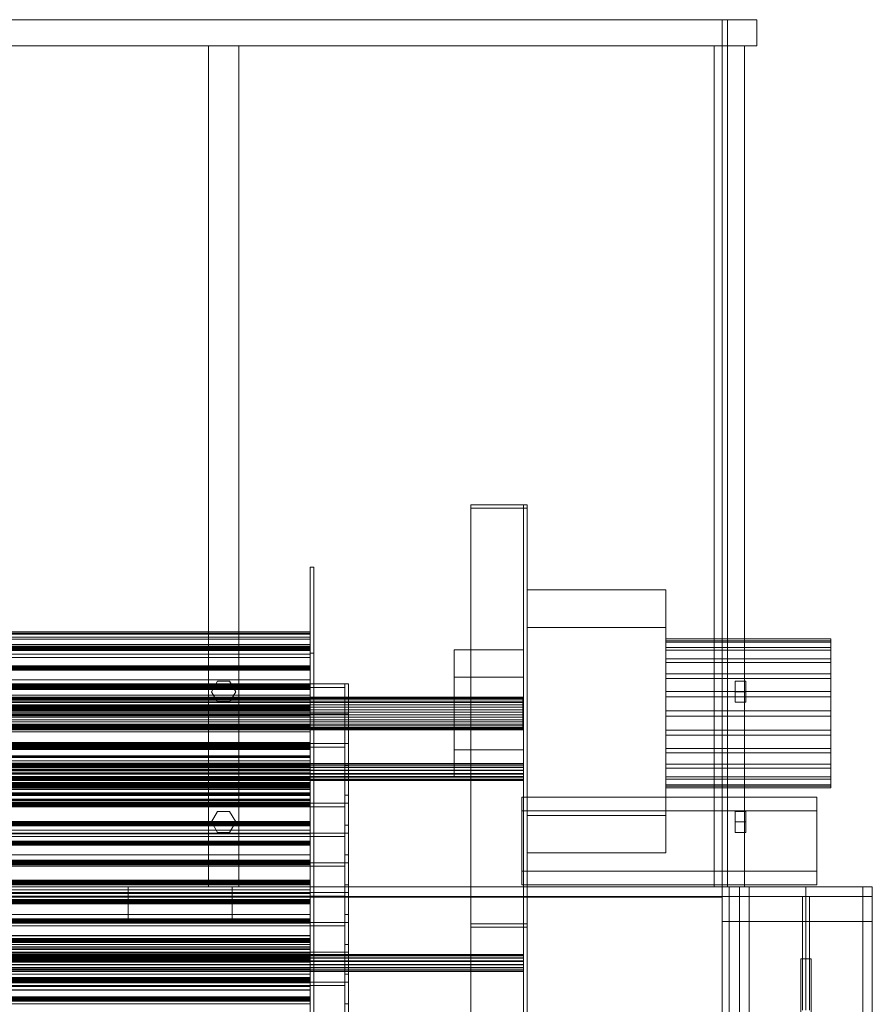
# Model space of a CAD drawing. Header units: millimetres. Extents: x -4738 to 65662, y -68080 to 6847.
# Tile 432 of 656: x 915 to 1898, y -32835 to -31700. Entities that reach past the tile are written whole.
import ezdxf

# ---------------------------------------------------------------- set-up
doc = ezdxf.new("R2010")
doc.units = ezdxf.units.MM
for name, color, linetype, lineweight in [('frontal_C03', 7, 'Continuous', 0), ('frontal_C03-dry', 7, 'Continuous', 0), ('frontal_tolva', 7, 'Continuous', 0)]:
    doc.layers.add(name, color=color, linetype=linetype, lineweight=lineweight)

msp = doc.modelspace()

# ---------------------------------------------------------------- linework, layer by layer
at = {"layer": 'frontal_C03'}
for p, q in [((1435, -34954.179), (1435, -32259.264)), ((1435, -32259.264), (1500, -32259.264)), ((1435, -32263.162), (1435, -32259.264)), ((1500, -32263.162), (1435, -32263.162)), ((1435, -32263.162), (1435, -34958.077)), ((1496, -34954.179), (1496, -32259.264)), ((1496, -32259.264), (1500, -32259.264)), ((1496, -32746.492), (1496, -32259.264)), ((1500, -32259.264), (1500, -34954.179)), ((1500, -32259.264), (1500, -32746.492)), ((1500, -32259.264), (1500, -32263.162)), ((1500, -34958.077), (1500, -32263.162)), ((1250, -34946.422), (1250, -32331.232)), ((1250, -32331.232), (1254, -32331.232)), ((1250, -32430.626), (1250, -32331.232)), ((1254, -32331.232), (1254, -34946.422)), ((1254, -32331.232), (1254, -32430.626)), ((1500, -32400.727), (1500, -32357.608)), ((1500, -32357.608), (1660, -32357.608)), ((1500, -32617.788), (1500, -32357.608)), ((1660, -32357.608), (1660, -32400.727)), ((1660, -32357.608), (1660, -32617.788)), ((1660, -32400.727), (1500, -32400.727)), ((1500, -32400.727), (1500, -32660.907)), ((1660, -32660.907), (1660, -32400.727)), ((1250, -32406.043), (-1250, -32406.043)), ((1250, -32407.295), (-1250, -32407.295)), ((1250, -32408.401), (-1250, -32408.401)), ((1250, -32412.11), (-1250, -32412.11)), ((1250, -32414.28), (-1250, -32414.28)), ((1250, -32408.401), (1250, -32406.043)), ((1250, -32406.043), (1250, -32407.295)), ((1250, -32407.295), (1250, -32412.11)), ((1250, -32414.28), (1250, -32408.401)), ((1250, -32412.11), (1250, -32420.303)), ((1250, -32423.452), (1250, -32414.28)), ((1660, -32417.767), (1660, -32414.054)), ((1660, -32414.054), (1660, -32416.197)), ((1850, -32414.054), (1660, -32414.054)), ((1850, -32416.197), (1850, -32414.054)), ((1850, -32414.054), (1850, -32417.767)), ((1250, -32420.303), (-1250, -32420.303)), ((1250, -32422.576), (-1250, -32422.576)), ((1250, -32422.892), (-1250, -32422.892)), ((1250, -32423.452), (-1250, -32423.452)), ((1250, -32423.686), (-1250, -32423.686)), ((-1250, -32424.451), (1250, -32424.451)), ((1250, -32425.573), (-1250, -32425.573)), ((1250, -32426.338), (-1250, -32426.338)), ((1250, -32420.303), (1250, -32431.558)), ((1250, -32423.686), (1250, -32422.576)), ((1250, -32422.576), (1250, -32422.892)), ((1250, -32422.892), (1250, -32424.451)), ((1250, -32435.566), (1250, -32423.452)), ((1250, -32425.573), (1250, -32423.686)), ((1250, -32424.451), (1250, -32426.338)), ((1250, -32427.132), (1250, -32425.573)), ((1250, -32426.338), (1250, -32427.448)), ((1416, -32458.227), (1416, -32426.787)), ((1416, -32426.787), (1496, -32426.787)), ((1416, -32541.773), (1416, -32426.787)), ((1496, -32426.787), (1496, -32458.227)), ((1496, -32426.787), (1496, -32541.773)), ((1660, -32416.197), (1660, -32424.051)), ((1850, -32416.197), (1660, -32416.197)), ((1660, -32427.085), (1660, -32417.767)), ((1850, -32417.767), (1660, -32417.767)), ((1660, -32424.051), (1660, -32437.081)), ((1850, -32424.051), (1660, -32424.051)), ((1660, -32441.372), (1660, -32427.085)), ((1850, -32427.085), (1660, -32427.085)), ((1850, -32424.051), (1850, -32416.197)), ((1850, -32417.767), (1850, -32427.085)), ((1850, -32437.081), (1850, -32424.051)), ((1850, -32427.085), (1850, -32441.372)), ((1250, -32427.132), (-1250, -32427.132)), ((1250, -32427.448), (-1250, -32427.448)), ((1250, -32431.558), (-1250, -32431.558)), ((1250, -32435.566), (-1250, -32435.566)), ((1250, -32427.448), (1250, -32427.132)), ((1254, -32430.626), (1250, -32430.626)), ((1250, -32430.626), (1250, -35045.817)), ((1250, -32431.558), (1250, -32445.443)), ((1250, -32450.157), (1250, -32435.566)), ((1254, -35045.817), (1254, -32430.626)), ((1660, -32437.081), (1660, -32454.399)), ((1850, -32437.081), (1660, -32437.081)), ((1850, -32454.399), (1850, -32437.081)), ((1250, -32445.033), (-1250, -32445.033)), ((1250, -32445.35), (-1250, -32445.35)), ((1250, -32445.443), (-1250, -32445.443)), ((1250, -32446.144), (-1250, -32446.144)), ((-1250, -32446.908), (1250, -32446.908)), ((1250, -32448.031), (-1250, -32448.031)), ((1250, -32448.795), (-1250, -32448.795)), ((1250, -32449.589), (-1250, -32449.589)), ((1250, -32446.144), (1250, -32445.033)), ((1250, -32445.033), (1250, -32445.35)), ((1250, -32445.35), (1250, -32446.908)), ((1250, -32445.443), (1250, -32461.425)), ((1250, -32448.031), (1250, -32446.144)), ((1250, -32446.908), (1250, -32448.795)), ((1250, -32449.589), (1250, -32448.031)), ((1250, -32448.795), (1250, -32449.906)), ((1250, -32449.906), (1250, -32449.589)), ((1660, -32459.655), (1660, -32441.372)), ((1850, -32441.372), (1660, -32441.372)), ((1850, -32441.372), (1850, -32459.655)), ((1250, -32449.906), (-1250, -32449.906)), ((1250, -32450.157), (-1250, -32450.157)), ((1250, -32466.663), (1250, -32450.157)), ((1496, -32458.227), (1416, -32458.227)), ((1416, -32458.227), (1416, -32573.213)), ((1496, -32573.213), (1496, -32458.227)), ((1660, -32454.399), (1660, -32474.824)), ((1850, -32454.399), (1660, -32454.399)), ((1660, -32480.686), (1660, -32459.655)), ((1850, -32459.655), (1660, -32459.655)), ((1850, -32474.824), (1850, -32454.399)), ((1850, -32459.655), (1850, -32480.686)), ((1250, -32461.425), (-1250, -32461.425)), ((1250, -32466.663), (-1250, -32466.663)), ((1250, -32467.491), (-1250, -32467.491)), ((1250, -32467.808), (-1250, -32467.808)), ((1250, -32468.602), (-1250, -32468.602)), ((-1250, -32469.366), (1250, -32469.366)), ((1250, -32470.489), (-1250, -32470.489)), ((1250, -32471.253), (-1250, -32471.253)), ((1250, -32472.047), (-1250, -32472.047)), ((1250, -32472.363), (-1250, -32472.363)), ((1250, -32461.425), (1250, -32478.89)), ((1250, -32484.45), (1250, -32466.663)), ((1250, -32468.602), (1250, -32467.491)), ((1250, -32467.491), (1250, -32467.808)), ((1250, -32467.808), (1250, -32469.366)), ((1250, -32470.489), (1250, -32468.602)), ((1250, -32469.366), (1250, -32471.253)), ((1250, -32472.047), (1250, -32470.489)), ((1250, -32471.253), (1250, -32472.363)), ((1250, -32472.363), (1250, -32472.047)), ((1495, -32481.073), (-1495, -32481.073)), ((1495, -32481.485), (-1495, -32481.485)), ((1495, -32482.513), (-1495, -32482.513)), ((1495, -32483.71), (-1495, -32483.71)), ((-1250, -32478.89), (1250, -32478.89)), ((1250, -32478.89), (1250, -32497.166)), ((1495, -32481.485), (1495, -32481.073)), ((1495, -32481.073), (1495, -32482.513)), ((1495, -32483.71), (1495, -32481.485)), ((1495, -32482.513), (1495, -32485.665)), ((1495, -32487.529), (1495, -32483.71)), ((1660, -32474.824), (1660, -32496.966)), ((1850, -32474.824), (1660, -32474.824)), ((1660, -32503.034), (1660, -32480.686)), ((1660, -32480.686), (1850, -32480.686)), ((1850, -32496.966), (1850, -32474.824)), ((1850, -32480.686), (1850, -32503.034)), ((1495, -32485.665), (-1495, -32485.665)), ((1495, -32487.529), (-1495, -32487.529)), ((1495, -32490.221), (-1495, -32490.221)), ((1495, -32492.569), (-1495, -32492.569)), ((1250, -32484.45), (-1250, -32484.45)), ((1250, -32489.949), (-1250, -32489.949)), ((1250, -32490.265), (-1250, -32490.265)), ((1250, -32491.059), (-1250, -32491.059)), ((-1250, -32491.823), (1250, -32491.823)), ((1250, -32492.946), (-1250, -32492.946)), ((1250, -32493.71), (-1250, -32493.71)), ((1250, -32494.504), (-1250, -32494.504)), ((1250, -32494.821), (-1250, -32494.821)), ((1250, -32502.834), (1250, -32484.45)), ((1250, -32491.059), (1250, -32489.949)), ((1250, -32489.949), (1250, -32490.265)), ((1250, -32490.265), (1250, -32491.823)), ((1250, -32492.946), (1250, -32491.059)), ((1250, -32491.823), (1250, -32493.71)), ((1250, -32494.504), (1250, -32492.946)), ((1250, -32493.71), (1250, -32494.821)), ((1250, -32494.821), (1250, -32494.504)), ((1495, -32485.665), (1495, -32490.221)), ((1495, -32492.569), (1495, -32487.529)), ((1495, -32490.221), (1495, -32495.733)), ((1495, -32498.337), (1495, -32492.569)), ((-1495, -32495.733), (1495, -32495.733)), ((1495, -32498.337), (-1495, -32498.337)), ((1495, -32501.663), (-1495, -32501.663)), ((1495, -32504.267), (-1495, -32504.267)), ((1250, -32497.166), (-1250, -32497.166)), ((1250, -32502.834), (-1250, -32502.834)), ((1250, -32497.166), (1250, -32515.55)), ((1250, -32521.11), (1250, -32502.834)), ((1495, -32495.733), (1495, -32501.663)), ((1495, -32504.267), (1495, -32498.337)), ((1495, -32501.663), (1495, -32507.431)), ((1495, -32509.779), (1495, -32504.267)), ((1660, -32496.966), (1660, -32519.314)), ((1850, -32496.966), (1660, -32496.966)), ((1660, -32525.176), (1660, -32503.034)), ((1850, -32503.034), (1660, -32503.034)), ((1850, -32519.314), (1850, -32496.966)), ((1850, -32503.034), (1850, -32525.176)), ((1495, -32507.431), (-1495, -32507.431)), ((1495, -32509.779), (-1495, -32509.779)), ((1495, -32512.471), (-1495, -32512.471)), ((1495, -32514.335), (-1495, -32514.335)), ((1495, -32516.29), (-1495, -32516.29)), ((1495, -32517.487), (-1495, -32517.487)), ((1250, -32512.406), (-1250, -32512.406)), ((1250, -32512.723), (-1250, -32512.723)), ((1250, -32513.517), (-1250, -32513.517)), ((-1250, -32514.281), (1250, -32514.281)), ((1250, -32515.404), (-1250, -32515.404)), ((1250, -32515.55), (-1250, -32515.55)), ((1250, -32516.168), (-1250, -32516.168)), ((1250, -32516.962), (-1250, -32516.962)), ((1250, -32517.279), (-1250, -32517.279)), ((1250, -32513.517), (1250, -32512.406)), ((1250, -32512.406), (1250, -32512.723)), ((1250, -32512.723), (1250, -32514.281)), ((1250, -32515.404), (1250, -32513.517)), ((1250, -32514.281), (1250, -32516.168)), ((1250, -32516.962), (1250, -32515.404)), ((1250, -32515.55), (1250, -32533.337)), ((1250, -32516.168), (1250, -32517.279)), ((1250, -32517.279), (1250, -32516.962)), ((1495, -32507.431), (1495, -32512.471)), ((1495, -32514.335), (1495, -32509.779)), ((1495, -32512.471), (1495, -32516.29)), ((1495, -32517.487), (1495, -32514.335)), ((1495, -32516.29), (1495, -32518.515)), ((1495, -32518.927), (1495, -32517.487)), ((1495, -32518.515), (-1495, -32518.515)), ((1495, -32518.927), (-1495, -32518.927)), ((1250, -32521.11), (-1250, -32521.11)), ((1250, -32538.575), (1250, -32521.11)), ((1495, -32518.515), (1495, -32518.927)), ((1660, -32519.314), (1660, -32540.345)), ((1850, -32519.314), (1660, -32519.314)), ((1660, -32545.601), (1660, -32525.176)), ((1850, -32525.176), (1660, -32525.176)), ((1850, -32540.345), (1850, -32519.314)), ((1850, -32525.176), (1850, -32545.601)), ((1250, -32533.337), (-1250, -32533.337)), ((1250, -32534.864), (-1250, -32534.864)), ((1250, -32535.181), (-1250, -32535.181)), ((1250, -32535.974), (-1250, -32535.974)), ((1250, -32536.033), (-1250, -32536.033)), ((1250, -32536.41), (-1250, -32536.41)), ((-1250, -32536.739), (1250, -32536.739)), ((1250, -32537.862), (-1250, -32537.862)), ((1250, -32538.575), (-1250, -32538.575)), ((1250, -32538.626), (-1250, -32538.626)), ((1250, -32539.42), (-1250, -32539.42)), ((1250, -32539.736), (-1250, -32539.736)), ((1250, -32540.461), (-1250, -32540.461)), ((1250, -32533.337), (1250, -32549.843)), ((1250, -32535.974), (1250, -32534.864)), ((1250, -32534.864), (1250, -32535.181)), ((1250, -32535.181), (1250, -32536.739)), ((1250, -32537.862), (1250, -32535.974)), ((1250, -32536.41), (1250, -32536.033)), ((1250, -32536.033), (1250, -32540.461)), ((1250, -32541.533), (1250, -32536.41)), ((1250, -32536.739), (1250, -32538.626)), ((1250, -32539.42), (1250, -32537.862)), ((1250, -32554.557), (1250, -32538.575)), ((1250, -32538.626), (1250, -32539.736)), ((1250, -32539.736), (1250, -32539.42)), ((1250, -32540.461), (1250, -32549.02)), ((1660, -32540.345), (1660, -32558.628)), ((1850, -32540.345), (1660, -32540.345)), ((1850, -32558.628), (1850, -32540.345)), ((1250, -32541.533), (-1250, -32541.533)), ((1250, -32549.02), (-1250, -32549.02)), ((1250, -32549.843), (-1250, -32549.843)), ((1250, -32550.624), (-1250, -32550.624)), ((1250, -32550.624), (1250, -32541.533)), ((1250, -32549.02), (1250, -32560.406)), ((1250, -32549.843), (1250, -32564.434)), ((1250, -32562.299), (1250, -32550.624)), ((1496, -32541.773), (1416, -32541.773)), ((1416, -32541.773), (1416, -32573.213)), ((1496, -32573.213), (1496, -32541.773)), ((1660, -32562.919), (1660, -32545.601)), ((1850, -32545.601), (1660, -32545.601)), ((1850, -32545.601), (1850, -32562.919)), ((1496, -32557.73), (-1496, -32557.73)), ((1496, -32557.848), (-1496, -32557.848)), ((1496, -32559.114), (-1496, -32559.114)), ((1496, -32559.449), (-1496, -32559.449)), ((1496, -32561.788), (-1496, -32561.788)), ((1496, -32562.29), (-1496, -32562.29)), ((1250, -32554.557), (-1250, -32554.557)), ((1250, -32557.322), (-1250, -32557.322)), ((1250, -32557.638), (-1250, -32557.638)), ((1250, -32558.432), (-1250, -32558.432)), ((-1250, -32559.196), (1250, -32559.196)), ((1250, -32560.319), (-1250, -32560.319)), ((-1250, -32560.406), (1250, -32560.406)), ((1250, -32561.083), (-1250, -32561.083)), ((1250, -32561.877), (-1250, -32561.877)), ((1250, -32562.194), (-1250, -32562.194)), ((1250, -32562.299), (-1250, -32562.299)), ((1250, -32568.442), (1250, -32554.557)), ((1250, -32558.432), (1250, -32557.322)), ((1250, -32557.322), (1250, -32557.638)), ((1250, -32557.638), (1250, -32559.196)), ((1250, -32560.319), (1250, -32558.432)), ((1250, -32559.196), (1250, -32561.083)), ((1250, -32561.877), (1250, -32560.319)), ((1250, -32560.406), (1250, -32572.886)), ((1250, -32561.083), (1250, -32562.194)), ((1250, -32562.194), (1250, -32561.877)), ((1250, -32574.779), (1250, -32562.299)), ((1496, -32557.848), (1496, -32557.73)), ((1496, -32557.73), (1496, -32559.114)), ((1496, -32559.449), (1496, -32557.848)), ((1496, -32559.114), (1496, -32561.788)), ((1496, -32562.29), (1496, -32559.449)), ((1496, -32561.788), (1496, -32565.346)), ((1496, -32565.938), (1496, -32562.29)), ((1660, -32558.628), (1660, -32572.915)), ((1850, -32558.628), (1660, -32558.628)), ((1660, -32575.949), (1660, -32562.919)), ((1850, -32562.919), (1660, -32562.919)), ((1850, -32572.915), (1850, -32558.628)), ((1850, -32562.919), (1850, -32575.949)), ((-1496, -32565.346), (1496, -32565.346)), ((1496, -32565.938), (-1496, -32565.938)), ((1496, -32569.246), (-1496, -32569.246)), ((1496, -32569.838), (-1496, -32569.838)), ((1496, -32572.895), (-1496, -32572.895)), ((1496, -32573.396), (-1496, -32573.396)), ((1250, -32564.434), (-1250, -32564.434)), ((1250, -32568.442), (-1250, -32568.442)), ((1250, -32572.886), (-1250, -32572.886)), ((1250, -32564.434), (1250, -32576.548)), ((1250, -32579.697), (1250, -32568.442)), ((1250, -32572.886), (1250, -32584.56)), ((1416, -32573.213), (1496, -32573.213)), ((1496, -32565.346), (1496, -32569.246)), ((1496, -32569.838), (1496, -32565.938)), ((1496, -32569.246), (1496, -32572.895)), ((1496, -32573.396), (1496, -32569.838)), ((1496, -32572.895), (1496, -32575.736)), ((1496, -32576.071), (1496, -32573.396)), ((1660, -32572.915), (1660, -32582.233)), ((1850, -32572.915), (1660, -32572.915)), ((1850, -32582.233), (1850, -32572.915)), ((1496, -32575.736), (-1496, -32575.736)), ((1496, -32576.071), (-1496, -32576.071)), ((1496, -32577.337), (-1496, -32577.337)), ((1496, -32577.454), (-1496, -32577.454)), ((1250, -32574.779), (-1250, -32574.779)), ((1250, -32576.548), (-1250, -32576.548)), ((1250, -32579.697), (-1250, -32579.697)), ((1250, -32579.779), (-1250, -32579.779)), ((1250, -32580.096), (-1250, -32580.096)), ((1250, -32580.89), (-1250, -32580.89)), ((-1250, -32581.654), (1250, -32581.654)), ((1250, -32582.777), (-1250, -32582.777)), ((1250, -32583.541), (-1250, -32583.541)), ((1250, -32584.335), (-1250, -32584.335)), ((1250, -32584.56), (-1250, -32584.56)), ((1250, -32584.652), (-1250, -32584.652)), ((1250, -32585.72), (-1250, -32585.72)), ((1250, -32586.165), (1250, -32574.779)), ((1250, -32576.548), (1250, -32585.72)), ((1250, -32587.89), (1250, -32579.697)), ((1250, -32580.89), (1250, -32579.779)), ((1250, -32579.779), (1250, -32580.096)), ((1250, -32580.096), (1250, -32581.654)), ((1250, -32582.777), (1250, -32580.89)), ((1250, -32581.654), (1250, -32583.541)), ((1250, -32584.335), (1250, -32582.777)), ((1250, -32583.541), (1250, -32584.652)), ((1250, -32584.652), (1250, -32584.335)), ((1250, -32584.56), (1250, -32593.651)), ((1250, -32585.72), (1250, -32591.599)), ((1496, -32575.736), (1496, -32577.337)), ((1496, -32577.454), (1496, -32576.071)), ((1496, -32577.337), (1496, -32577.454)), ((1660, -32583.803), (1660, -32575.949)), ((1850, -32575.949), (1660, -32575.949)), ((1660, -32582.233), (1660, -32585.946)), ((1850, -32582.233), (1660, -32582.233)), ((1660, -32585.946), (1660, -32583.803)), ((1850, -32583.803), (1660, -32583.803)), ((1850, -32585.946), (1660, -32585.946)), ((1850, -32575.949), (1850, -32583.803)), ((1850, -32585.946), (1850, -32582.233)), ((1850, -32583.803), (1850, -32585.946)), ((1250, -32586.165), (-1250, -32586.165)), ((1250, -32587.89), (-1250, -32587.89)), ((1250, -32591.599), (-1250, -32591.599)), ((1250, -32592.705), (-1250, -32592.705)), ((1250, -32593.651), (-1250, -32593.651)), ((1250, -32593.957), (-1250, -32593.957)), ((1250, -32594.723), (-1250, -32594.723)), ((1250, -32594.723), (1250, -32586.165)), ((1250, -32592.705), (1250, -32587.89)), ((1250, -32591.599), (1250, -32593.957)), ((1250, -32593.957), (1250, -32592.705)), ((1250, -32593.651), (1250, -32598.775)), ((1250, -32599.151), (1250, -32594.723)), ((1494, -32682.017), (1494, -32596.678)), ((1494, -32596.678), (1834, -32596.678)), ((1494, -32612.269), (1494, -32596.678)), ((1834, -32596.678), (1834, -32682.017)), ((1834, -32596.678), (1834, -32612.269)), ((1250, -32598.775), (-1250, -32598.775)), ((1250, -32599.151), (-1250, -32599.151)), ((1250, -32602.237), (-1250, -32602.237)), ((1250, -32602.553), (-1250, -32602.553)), ((1250, -32603.347), (-1250, -32603.347)), ((-1250, -32604.112), (1250, -32604.112)), ((1250, -32605.234), (-1250, -32605.234)), ((1250, -32605.999), (-1250, -32605.999)), ((1250, -32606.793), (-1250, -32606.793)), ((1250, -32607.109), (-1250, -32607.109)), ((1250, -32598.775), (1250, -32599.151)), ((1250, -32603.347), (1250, -32602.237)), ((1250, -32602.237), (1250, -32602.553)), ((1250, -32602.553), (1250, -32604.112)), ((1250, -32605.234), (1250, -32603.347)), ((1250, -32604.112), (1250, -32605.999)), ((1250, -32606.793), (1250, -32605.234)), ((1250, -32605.999), (1250, -32607.109)), ((1250, -32607.109), (1250, -32606.793)), ((1834, -32612.269), (1494, -32612.269)), ((1494, -32612.269), (1494, -32697.608)), ((1660, -32617.788), (1500, -32617.788)), ((1500, -32617.788), (1500, -32660.907)), ((1660, -32660.907), (1660, -32617.788)), ((1834, -32697.608), (1834, -32612.269)), ((1250, -32624.694), (-1250, -32624.694)), ((1250, -32625.011), (-1250, -32625.011)), ((1250, -32625.805), (-1250, -32625.805)), ((-1250, -32626.569), (1250, -32626.569)), ((1250, -32627.692), (-1250, -32627.692)), ((1250, -32628.456), (-1250, -32628.456)), ((1250, -32629.25), (-1250, -32629.25)), ((1250, -32629.567), (-1250, -32629.567)), ((1250, -32625.805), (1250, -32624.694)), ((1250, -32624.694), (1250, -32625.011)), ((1250, -32625.011), (1250, -32626.569)), ((1250, -32627.692), (1250, -32625.805)), ((1250, -32626.569), (1250, -32628.456)), ((1250, -32629.25), (1250, -32627.692)), ((1250, -32628.456), (1250, -32629.567)), ((1250, -32629.567), (1250, -32629.25)), ((1250, -32647.152), (-1250, -32647.152)), ((1250, -32647.469), (-1250, -32647.469)), ((1250, -32648.263), (-1250, -32648.263)), ((-1250, -32649.027), (1250, -32649.027)), ((1250, -32650.15), (-1250, -32650.15)), ((1250, -32650.914), (-1250, -32650.914)), ((1250, -32651.708), (-1250, -32651.708)), ((1250, -32652.024), (-1250, -32652.024)), ((1250, -32648.263), (1250, -32647.152)), ((1250, -32647.152), (1250, -32647.469)), ((1250, -32647.469), (1250, -32649.027)), ((1250, -32650.15), (1250, -32648.263)), ((1250, -32649.027), (1250, -32650.914)), ((1250, -32651.708), (1250, -32650.15)), ((1250, -32650.914), (1250, -32652.024)), ((1250, -32652.024), (1250, -32651.708)), ((1500, -32660.907), (1660, -32660.907)), ((1250, -32669.61), (-1250, -32669.61)), ((1250, -32669.926), (-1250, -32669.926)), ((1250, -32670.72), (-1250, -32670.72)), ((-1250, -32671.484), (1250, -32671.484)), ((1250, -32672.607), (-1250, -32672.607)), ((1250, -32673.371), (-1250, -32673.371)), ((1250, -32674.165), (-1250, -32674.165)), ((1250, -32674.482), (-1250, -32674.482)), ((1250, -32670.72), (1250, -32669.61)), ((1250, -32669.61), (1250, -32669.926)), ((1250, -32669.926), (1250, -32671.484)), ((1250, -32672.607), (1250, -32670.72)), ((1250, -32671.484), (1250, -32673.371)), ((1250, -32674.165), (1250, -32672.607)), ((1250, -32673.371), (1250, -32674.482)), ((1250, -32674.482), (1250, -32674.165)), ((1834, -32682.017), (1494, -32682.017)), ((1494, -32682.017), (1494, -32697.608)), ((1834, -32697.608), (1834, -32682.017)), ((1250, -32692.067), (-1250, -32692.067)), ((1250, -32692.384), (-1250, -32692.384)), ((1250, -32693.178), (-1250, -32693.178)), ((-1250, -32693.942), (1250, -32693.942)), ((1250, -32695.065), (-1250, -32695.065)), ((1250, -32695.829), (-1250, -32695.829)), ((1250, -32696.623), (-1250, -32696.623)), ((1250, -32696.94), (-1250, -32696.94)), ((1250, -32693.178), (1250, -32692.067)), ((1250, -32692.067), (1250, -32692.384)), ((1250, -32692.384), (1250, -32693.942)), ((1250, -32695.065), (1250, -32693.178)), ((1250, -32693.942), (1250, -32695.829)), ((1250, -32696.623), (1250, -32695.065)), ((1250, -32695.829), (1250, -32696.94)), ((1250, -32696.94), (1250, -32696.623)), ((1494, -32697.608), (1834, -32697.608)), ((1250, -32714.525), (-1250, -32714.525)), ((1250, -32714.842), (-1250, -32714.842)), ((1250, -32715.636), (-1250, -32715.636)), ((-1250, -32716.4), (1250, -32716.4)), ((1250, -32717.523), (-1250, -32717.523)), ((1250, -32718.287), (-1250, -32718.287)), ((1250, -32719.081), (-1250, -32719.081)), ((1250, -32719.397), (-1250, -32719.397)), ((1250, -32715.636), (1250, -32714.525)), ((1250, -32714.525), (1250, -32714.842)), ((1250, -32714.842), (1250, -32716.4)), ((1250, -32717.523), (1250, -32715.636)), ((1250, -32716.4), (1250, -32718.287)), ((1250, -32719.081), (1250, -32717.523)), ((1250, -32718.287), (1250, -32719.397)), ((1250, -32719.397), (1250, -32719.081)), ((1250, -32736.983), (-1250, -32736.983)), ((1250, -32737.299), (-1250, -32737.299)), ((1250, -32738.093), (-1250, -32738.093)), ((-1250, -32738.857), (1250, -32738.857)), ((1250, -32739.98), (-1250, -32739.98)), ((1250, -32740.744), (-1250, -32740.744)), ((1250, -32741.538), (-1250, -32741.538)), ((1250, -32741.855), (-1250, -32741.855)), ((1250, -32738.093), (1250, -32736.983)), ((1250, -32736.983), (1250, -32737.299)), ((1250, -32737.299), (1250, -32738.857)), ((1250, -32739.98), (1250, -32738.093)), ((1250, -32738.857), (1250, -32740.744)), ((1250, -32741.538), (1250, -32739.98)), ((1250, -32740.744), (1250, -32741.855)), ((1250, -32741.855), (1250, -32741.538)), ((1435, -35437.51), (1435, -32742.595)), ((1435, -32742.595), (1500, -32742.595)), ((1435, -32746.492), (1435, -32742.595)), ((1500, -32742.595), (1500, -35437.51)), ((1500, -32742.595), (1500, -32746.492)), ((1250, -32756.118), (-1250, -32756.118)), ((1250, -32756.494), (1250, -32756.118)), ((1250, -32756.118), (1250, -32760.546)), ((1500, -32746.492), (1435, -32746.492)), ((1435, -32746.492), (1435, -35441.408)), ((1500, -32746.492), (1496, -32746.492)), ((1496, -32746.492), (1496, -35441.408)), ((1500, -35441.408), (1500, -32746.492)), ((1250, -32756.494), (-1250, -32756.494)), ((1250, -32759.44), (-1250, -32759.44)), ((1250, -32759.757), (-1250, -32759.757)), ((1250, -32760.551), (-1250, -32760.551)), ((-1250, -32761.315), (1250, -32761.315)), ((1250, -32761.618), (-1250, -32761.618)), ((1250, -32762.438), (-1250, -32762.438)), ((1250, -32763.202), (-1250, -32763.202)), ((1250, -32763.996), (-1250, -32763.996)), ((1250, -32764.313), (-1250, -32764.313)), ((1250, -32761.618), (1250, -32756.494)), ((1250, -32760.551), (1250, -32759.44)), ((1250, -32759.44), (1250, -32759.757)), ((1250, -32759.757), (1250, -32761.315)), ((1250, -32760.546), (1250, -32769.104)), ((1250, -32762.438), (1250, -32760.551)), ((1250, -32761.315), (1250, -32763.202)), ((1250, -32770.709), (1250, -32761.618)), ((1250, -32763.996), (1250, -32762.438)), ((1250, -32763.202), (1250, -32764.313)), ((1250, -32764.313), (1250, -32763.996)), ((1496, -32777.815), (-1496, -32777.815)), ((1496, -32777.932), (-1496, -32777.932)), ((1250, -32769.104), (-1250, -32769.104)), ((1250, -32770.709), (-1250, -32770.709)), ((1250, -32769.104), (1250, -32780.49)), ((1250, -32782.383), (1250, -32770.709)), ((1496, -32777.932), (1496, -32777.815)), ((1496, -32777.815), (1496, -32779.198)), ((1496, -32779.534), (1496, -32777.932)), ((1496, -32779.198), (-1496, -32779.198)), ((1496, -32779.534), (-1496, -32779.534)), ((1496, -32781.873), (-1496, -32781.873)), ((1496, -32782.374), (-1496, -32782.374)), ((-1496, -32785.431), (1496, -32785.431)), ((1496, -32786.023), (-1496, -32786.023)), ((1496, -32789.331), (-1496, -32789.331)), ((1496, -32789.923), (-1496, -32789.923)), ((-1250, -32780.49), (1250, -32780.49)), ((1250, -32781.898), (-1250, -32781.898)), ((1250, -32782.214), (-1250, -32782.214)), ((1250, -32782.383), (-1250, -32782.383)), ((1250, -32783.008), (-1250, -32783.008)), ((-1250, -32783.773), (1250, -32783.773)), ((1250, -32784.895), (-1250, -32784.895)), ((1250, -32785.66), (-1250, -32785.66)), ((1250, -32786.454), (-1250, -32786.454)), ((1250, -32786.77), (-1250, -32786.77)), ((1250, -32780.49), (1250, -32792.971)), ((1250, -32783.008), (1250, -32781.898)), ((1250, -32781.898), (1250, -32782.214)), ((1250, -32782.214), (1250, -32783.773)), ((1250, -32794.863), (1250, -32782.383)), ((1250, -32784.895), (1250, -32783.008)), ((1250, -32783.773), (1250, -32785.66)), ((1250, -32786.454), (1250, -32784.895)), ((1250, -32785.66), (1250, -32786.77)), ((1250, -32786.77), (1250, -32786.454)), ((1496, -32779.198), (1496, -32781.873)), ((1496, -32782.374), (1496, -32779.534)), ((1496, -32781.873), (1496, -32785.431)), ((1496, -32786.023), (1496, -32782.374)), ((1496, -32785.431), (1496, -32789.331)), ((1496, -32789.923), (1496, -32786.023)), ((1496, -32789.331), (1496, -32792.979)), ((1496, -32793.481), (1496, -32789.923)), ((1496, -32792.979), (-1496, -32792.979)), ((1496, -32793.481), (-1496, -32793.481)), ((1496, -32795.82), (-1496, -32795.82)), ((1496, -32796.155), (-1496, -32796.155)), ((1496, -32797.421), (-1496, -32797.421)), ((1496, -32797.539), (-1496, -32797.539)), ((1250, -32792.971), (-1250, -32792.971)), ((1250, -32794.863), (-1250, -32794.863)), ((1250, -32792.971), (1250, -32804.645)), ((1250, -32806.249), (1250, -32794.863)), ((1496, -32792.979), (1496, -32795.82)), ((1496, -32796.155), (1496, -32793.481)), ((1496, -32795.82), (1496, -32797.421)), ((1496, -32797.539), (1496, -32796.155)), ((1496, -32797.421), (1496, -32797.539)), ((1250, -32804.355), (-1250, -32804.355)), ((1250, -32804.645), (-1250, -32804.645)), ((1250, -32804.672), (-1250, -32804.672)), ((1250, -32805.466), (-1250, -32805.466)), ((-1250, -32806.23), (1250, -32806.23)), ((1250, -32806.249), (-1250, -32806.249)), ((1250, -32807.353), (-1250, -32807.353)), ((1250, -32808.117), (-1250, -32808.117)), ((1250, -32808.911), (-1250, -32808.911)), ((1250, -32809.228), (-1250, -32809.228)), ((1250, -32805.466), (1250, -32804.355)), ((1250, -32804.355), (1250, -32804.672)), ((1250, -32804.645), (1250, -32813.736)), ((1250, -32804.672), (1250, -32806.23)), ((1250, -32807.353), (1250, -32805.466)), ((1250, -32806.23), (1250, -32808.117)), ((1250, -32814.808), (1250, -32806.249)), ((1250, -32808.911), (1250, -32807.353)), ((1250, -32808.117), (1250, -32809.228)), ((1250, -32809.228), (1250, -32808.911)), ((1250, -32813.736), (-1250, -32813.736)), ((1250, -32814.808), (-1250, -32814.808)), ((1250, -32818.86), (-1250, -32818.86)), ((1250, -32819.236), (-1250, -32819.236)), ((1250, -32813.736), (1250, -32818.86)), ((1250, -32819.236), (1250, -32814.808)), ((1250, -32818.86), (1250, -32819.236)), ((1250, -32826.813), (-1250, -32826.813)), ((1250, -32827.13), (-1250, -32827.13)), ((1250, -32827.924), (-1250, -32827.924)), ((-1250, -32828.688), (1250, -32828.688)), ((1250, -32829.811), (-1250, -32829.811)), ((1250, -32830.575), (-1250, -32830.575)), ((1250, -32831.369), (-1250, -32831.369)), ((1250, -32831.685), (-1250, -32831.685)), ((1250, -32827.924), (1250, -32826.813)), ((1250, -32826.813), (1250, -32827.13)), ((1250, -32827.13), (1250, -32828.688)), ((1250, -32829.811), (1250, -32827.924)), ((1250, -32828.688), (1250, -32830.575)), ((1250, -32831.369), (1250, -32829.811)), ((1250, -32830.575), (1250, -32831.685)), ((1250, -32831.685), (1250, -32831.369))]:
    msp.add_line(p, q, dxfattribs=at)
at = {"layer": 'frontal_C03-dry'}
for p, q in [((-1290, -32466), (1290, -32466)), ((1290, -32470), (-1290, -32470)), ((1290, -32466), (1290, -32500.375)), ((1290, -32466), (1290, -32470)), ((1290, -32466), (1290, -32560)), ((1294, -32466), (1290, -32466)), ((1290, -32504.375), (1290, -32470)), ((1294, -32466), (1294, -32500.375)), ((1294, -32560), (1294, -32466)), ((1290, -32500.375), (-1290, -32500.375)), ((-1290, -32504.375), (1290, -32504.375)), ((1290, -32500.375), (1290, -32504.375)), ((1290, -32594.375), (1290, -32500.375)), ((1294, -32500.375), (1290, -32500.375)), ((1290, -32500.375), (1290, -32534.75)), ((1290, -32538.75), (1290, -32504.375)), ((1294, -32500.375), (1294, -32594.375)), ((1294, -32500.375), (1294, -32534.75)), ((1290, -32534.75), (-1290, -32534.75)), ((-1290, -32538.75), (1290, -32538.75)), ((1290, -32534.75), (1290, -32538.75)), ((1290, -32628.75), (1290, -32534.75)), ((1294, -32534.75), (1290, -32534.75)), ((1290, -32534.75), (1290, -32569.125)), ((1290, -32573.125), (1290, -32538.75)), ((1294, -32534.75), (1294, -32628.75)), ((1294, -32534.75), (1294, -32569.125)), ((1250, -32560), (-1250, -32560)), ((1250, -32594.375), (1250, -32560)), ((1250, -32566), (1250, -32560)), ((1290, -32560), (1290, -32594.375)), ((1290, -32560), (1294, -32560)), ((1294, -32594.375), (1294, -32560)), ((1290, -32569.125), (-1290, -32569.125)), ((-1290, -32573.125), (1290, -32573.125)), ((-1250, -32566), (1250, -32566)), ((-1250, -32570), (1250, -32570)), ((1250, -32566), (1250, -32600.375)), ((1250, -32570), (1250, -32566)), ((1250, -32570), (1250, -32604.375)), ((1290, -32569.125), (1290, -32573.125)), ((1290, -32663.125), (1290, -32569.125)), ((1294, -32569.125), (1290, -32569.125)), ((1290, -32569.125), (1290, -32603.5)), ((1290, -32607.5), (1290, -32573.125)), ((1294, -32569.125), (1294, -32663.125)), ((1294, -32569.125), (1294, -32603.5)), ((-1250, -32594.375), (1250, -32594.375)), ((1250, -32600.375), (1250, -32594.375)), ((1250, -32628.75), (1250, -32594.375)), ((1294, -32594.375), (1290, -32594.375)), ((1290, -32594.375), (1290, -32628.75)), ((1294, -32628.75), (1294, -32594.375)), ((1290, -32603.5), (-1290, -32603.5)), ((-1290, -32607.5), (1290, -32607.5)), ((1250, -32600.375), (-1250, -32600.375)), ((1250, -32604.375), (-1250, -32604.375)), ((1250, -32604.375), (1250, -32600.375)), ((1250, -32600.375), (1250, -32634.75)), ((1250, -32604.375), (1250, -32638.75)), ((1290, -32603.5), (1290, -32607.5)), ((1290, -32697.5), (1290, -32603.5)), ((1294, -32603.5), (1290, -32603.5)), ((1290, -32603.5), (1290, -32637.875)), ((1290, -32641.875), (1290, -32607.5)), ((1294, -32603.5), (1294, -32697.5)), ((1294, -32603.5), (1294, -32637.875)), ((-1250, -32628.75), (1250, -32628.75)), ((1250, -32634.75), (1250, -32628.75)), ((1250, -32663.125), (1250, -32628.75)), ((1294, -32628.75), (1290, -32628.75)), ((1290, -32628.75), (1290, -32663.125)), ((1294, -32663.125), (1294, -32628.75)), ((1290, -32637.875), (-1290, -32637.875)), ((-1290, -32641.875), (1290, -32641.875)), ((1250, -32634.75), (-1250, -32634.75)), ((1250, -32638.75), (-1250, -32638.75)), ((1250, -32638.75), (1250, -32634.75)), ((1250, -32634.75), (1250, -32669.125)), ((1250, -32638.75), (1250, -32673.125)), ((1290, -32637.875), (1290, -32641.875)), ((1290, -32731.875), (1290, -32637.875)), ((1294, -32637.875), (1290, -32637.875)), ((1290, -32637.875), (1290, -32672.25)), ((1290, -32676.25), (1290, -32641.875)), ((1294, -32637.875), (1294, -32731.875)), ((1294, -32637.875), (1294, -32672.25)), ((-1250, -32663.125), (1250, -32663.125)), ((1250, -32669.125), (1250, -32663.125)), ((1250, -32697.5), (1250, -32663.125)), ((1294, -32663.125), (1290, -32663.125)), ((1290, -32663.125), (1290, -32697.5)), ((1294, -32697.5), (1294, -32663.125)), ((1290, -32672.25), (-1290, -32672.25)), ((-1290, -32676.25), (1290, -32676.25)), ((1250, -32669.125), (-1250, -32669.125)), ((1250, -32673.125), (-1250, -32673.125)), ((1250, -32673.125), (1250, -32669.125)), ((1250, -32669.125), (1250, -32703.5)), ((1250, -32673.125), (1250, -32707.5)), ((1290, -32672.25), (1290, -32676.25)), ((1290, -32766.25), (1290, -32672.25)), ((1294, -32672.25), (1290, -32672.25)), ((1290, -32672.25), (1290, -32706.625)), ((1290, -32710.625), (1290, -32676.25)), ((1294, -32672.25), (1294, -32766.25)), ((1294, -32672.25), (1294, -32706.625)), ((-1250, -32697.5), (1250, -32697.5)), ((1250, -32703.5), (1250, -32697.5)), ((1250, -32731.875), (1250, -32697.5)), ((1294, -32697.5), (1290, -32697.5)), ((1290, -32697.5), (1290, -32731.875)), ((1294, -32731.875), (1294, -32697.5)), ((1290, -32706.625), (-1290, -32706.625)), ((-1290, -32710.625), (1290, -32710.625)), ((1250, -32703.5), (-1250, -32703.5)), ((1250, -32707.5), (-1250, -32707.5)), ((1250, -32707.5), (1250, -32703.5)), ((1250, -32703.5), (1250, -32737.875)), ((1250, -32707.5), (1250, -32741.875)), ((1290, -32706.625), (1290, -32710.625)), ((1290, -32800.625), (1290, -32706.625)), ((1294, -32706.625), (1290, -32706.625)), ((1290, -32706.625), (1290, -32741)), ((1290, -32745), (1290, -32710.625)), ((1294, -32706.625), (1294, -32800.625)), ((1294, -32706.625), (1294, -32741)), ((-1250, -32731.875), (1250, -32731.875)), ((1250, -32737.875), (1250, -32731.875)), ((1250, -32766.25), (1250, -32731.875)), ((1294, -32731.875), (1290, -32731.875)), ((1290, -32731.875), (1290, -32766.25)), ((1294, -32766.25), (1294, -32731.875)), ((1290, -32741), (-1290, -32741)), ((-1290, -32745), (1290, -32745)), ((1250, -32737.875), (-1250, -32737.875)), ((1250, -32741.875), (-1250, -32741.875)), ((1250, -32741.875), (1250, -32737.875)), ((1250, -32737.875), (1250, -32772.25)), ((1250, -32741.875), (1250, -32776.25)), ((1290, -32741), (1290, -32745)), ((1290, -32835), (1290, -32741)), ((1294, -32741), (1290, -32741)), ((1290, -32741), (1290, -32775.375)), ((1290, -32779.375), (1290, -32745)), ((1294, -32741), (1294, -32835)), ((1294, -32741), (1294, -32775.375)), ((-1250, -32766.25), (1250, -32766.25)), ((1250, -32772.25), (1250, -32766.25)), ((1250, -32800.625), (1250, -32766.25)), ((1294, -32766.25), (1290, -32766.25)), ((1290, -32766.25), (1290, -32800.625)), ((1294, -32800.625), (1294, -32766.25)), ((1290, -32775.375), (-1290, -32775.375)), ((1250, -32772.25), (-1250, -32772.25)), ((1250, -32776.25), (-1250, -32776.25)), ((1250, -32776.25), (1250, -32772.25)), ((1250, -32772.25), (1250, -32806.625)), ((1250, -32776.25), (1250, -32810.625)), ((1290, -32775.375), (1290, -32779.375)), ((1290, -32869.375), (1290, -32775.375)), ((1294, -32775.375), (1290, -32775.375)), ((1290, -32775.375), (1290, -32809.75)), ((1294, -32775.375), (1294, -32869.375)), ((1294, -32775.375), (1294, -32809.75)), ((-1290, -32779.375), (1290, -32779.375)), ((1290, -32813.75), (1290, -32779.375)), ((-1250, -32800.625), (1250, -32800.625)), ((1250, -32806.625), (1250, -32800.625)), ((1250, -32835), (1250, -32800.625)), ((1294, -32800.625), (1290, -32800.625)), ((1290, -32800.625), (1290, -32835)), ((1294, -32835), (1294, -32800.625)), ((1290, -32809.75), (-1290, -32809.75)), ((1250, -32806.625), (-1250, -32806.625)), ((1250, -32810.625), (-1250, -32810.625)), ((1250, -32810.625), (1250, -32806.625)), ((1250, -32806.625), (1250, -32841)), ((1250, -32810.625), (1250, -32845)), ((1290, -32809.75), (1290, -32813.75)), ((1290, -32903.75), (1290, -32809.75)), ((1294, -32809.75), (1290, -32809.75)), ((1290, -32809.75), (1290, -32844.125)), ((1294, -32809.75), (1294, -32903.75)), ((1294, -32809.75), (1294, -32844.125)), ((-1290, -32813.75), (1290, -32813.75)), ((1290, -32848.125), (1290, -32813.75)), ((-1250, -32835), (1250, -32835)), ((1250, -32841), (1250, -32835)), ((1250, -32869.375), (1250, -32835)), ((1294, -32835), (1290, -32835)), ((1290, -32835), (1290, -32869.375)), ((1294, -32869.375), (1294, -32835))]:
    msp.add_line(p, q, dxfattribs=at)
at = {"layer": 'frontal_tolva'}
for p, q in [((-1725, -31700), (1725, -31700)), ((1725, -31700), (1725, -32700)), ((1725, -31730), (1725, -31700)), ((1725, -31700), (1731, -31700)), ((1725, -31700), (1765, -31700)), ((1731, -32700), (1731, -31700)), ((1765, -31730), (1765, -31700)), ((-1725, -31730), (1725, -31730)), ((1132.5, -32700), (1132.5, -31730)), ((1132.5, -31730), (1167.5, -31730)), ((1167.5, -32700), (1167.5, -31730)), ((1715.5, -32700), (1715.5, -31730)), ((1715.5, -31730), (1750.5, -31730)), ((1725, -31730), (1765, -31730)), ((1750.5, -32700), (1750.5, -31730)), ((1136, -32475), (1143, -32462.876)), ((1143, -32462.876), (1157, -32462.876)), ((1157, -32462.876), (1164, -32475)), ((1740, -32475), (1740, -32462.876)), ((1752, -32462.876), (1740, -32462.876)), ((1752, -32475), (1752, -32462.876)), ((1143, -32487.124), (1136, -32475)), ((1164, -32475), (1157, -32487.124)), ((1740, -32475), (1740, -32487.124)), ((1740, -32475), (1752, -32475)), ((1752, -32487.124), (1752, -32475)), ((1157, -32487.124), (1143, -32487.124)), ((1752, -32487.124), (1740, -32487.124)), ((1136, -32625), (1143, -32612.876)), ((1143, -32612.876), (1157, -32612.876)), ((1157, -32612.876), (1164, -32625)), ((1740, -32625), (1740, -32612.876)), ((1752, -32612.876), (1740, -32612.876)), ((1752, -32625), (1752, -32612.876)), ((1143, -32637.124), (1136, -32625)), ((1164, -32625), (1157, -32637.124)), ((1740, -32625), (1740, -32637.124)), ((1740, -32625), (1752, -32625)), ((1752, -32637.124), (1752, -32625)), ((1157, -32637.124), (1143, -32637.124)), ((1752, -32637.124), (1740, -32637.124)), ((-1821.5, -32700), (1821.5, -32700)), ((-1725, -32700), (1725, -32700)), ((1160, -32700), (1040, -32700)), ((1040, -32740), (1040, -32700)), ((1167.5, -32700), (1132.5, -32700)), ((1160, -32740), (1160, -32700)), ((1750.5, -32700), (1715.5, -32700)), ((1725, -32700), (1725, -33600)), ((1725, -32700), (1733, -32700)), ((1725, -32700), (1731, -32700)), ((1725, -32700), (1898, -32700)), ((1725, -32700), (1725, -32740)), ((1725, -32712), (1725, -32700)), ((1733, -33600), (1733, -32700)), ((1745, -35980), (1745, -32700)), ((1745, -32700), (1756, -32700)), ((1745, -32700), (1898, -32700)), ((1745, -32711), (1745, -32700)), ((1756, -35980), (1756, -32700)), ((1756, -32700), (1887, -32700)), ((1821.5, -32711), (1821.5, -32700)), ((1887, -35980), (1887, -32700)), ((1887, -32700), (1898, -32700)), ((1898, -35980), (1898, -32700)), ((1898, -32711), (1898, -32700)), ((1898, -32740), (1898, -32700)), ((-1821.5, -32711), (1821.5, -32711)), ((-1725, -32712), (1725, -32712)), ((1745, -32711), (1898, -32711)), ((1817.5, -32711), (1825.5, -32711)), ((1817.5, -32842), (1817.5, -32711)), ((1821.5, -32842), (1821.5, -32711)), ((1825.5, -32842), (1825.5, -32711)), ((1160, -32740), (1040, -32740)), ((1725, -32740), (1898, -32740)), ((1815.5, -32783), (1827.5, -32783)), ((1815.5, -32923), (1815.5, -32783)), ((1827.5, -32923), (1827.5, -32783))]:
    msp.add_line(p, q, dxfattribs=at)

doc.saveas('drawing.dxf')
